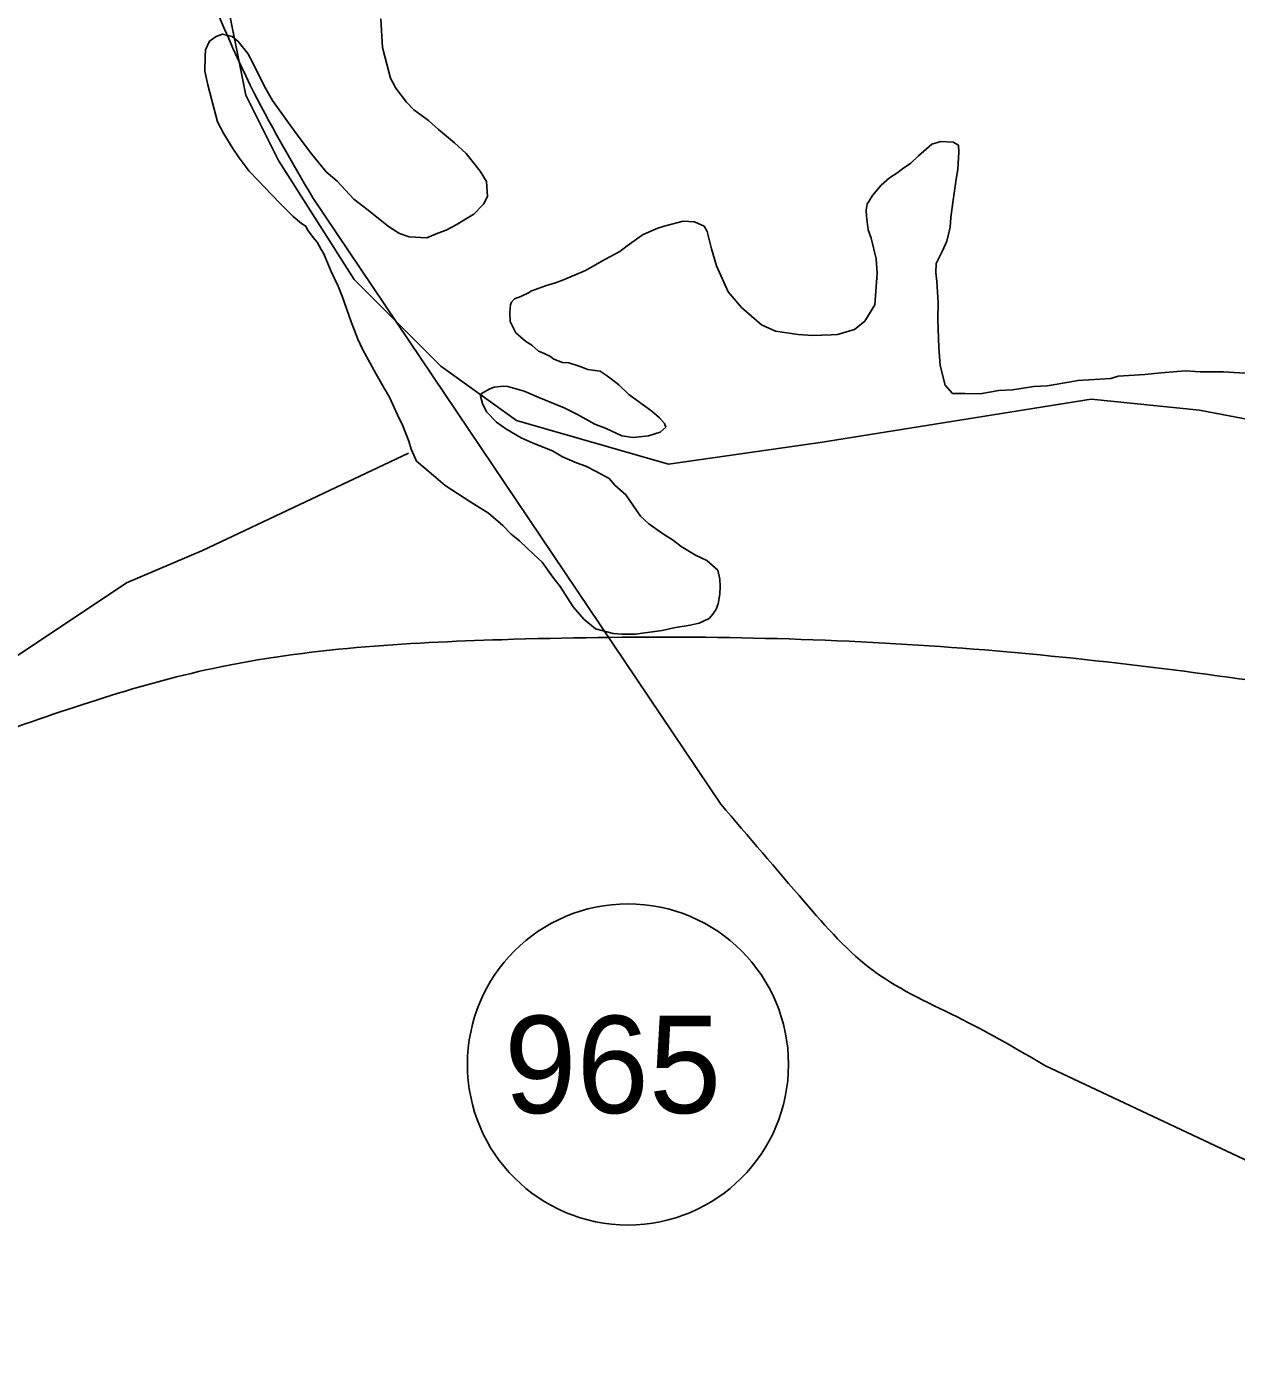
# Model space of a CAD drawing. Extents: x 3245246 to 3283090, y 806824 to 832173.
# Drawn here: x 3278046 to 3279290, y 818377 to 819737 of the extents above; entities that cross this region are included whole.
import ezdxf

# ---------------------------------------------------------------- set-up
doc = ezdxf.new("R2010")
doc.units = 0
for name, color, linetype in [('V-ROAD-CNTR', 7, 'Continuous'), ('V-ROAD-IDEN', 7, 'Continuous'), ('V-SITE-VEGE', 7, 'Continuous'), ('V-TOPO-SHOR', 7, 'Continuous')]:
    doc.layers.add(name, color=color, linetype=linetype)

msp = doc.modelspace()

# ---------------------------------------------------------------- linework, layer by layer
at = {"layer": 'V-ROAD-CNTR'}
for points in [[(3278340.7, 819560.9), (3278759.9, 818937.9)], [(3279093.2, 818669.2), (3279344.1, 818551.1), (3279489, 818461.6), (3279553.3, 818415.6), (3279590.8, 818382.5), (3279626.5, 818331.4), (3279686.7, 818227.8), (3279739.2, 818158.1), (3279776.3, 818098.2), (3279818.7, 818042.5)]]:
    msp.add_lwpolyline(points, dxfattribs=at)
for points in [[(3278111.2, 820481.9), (3278115.8, 820321), (3278122.7, 820189.1), (3278144.5, 820058.4), (3278179.1, 819924.7), (3278211.3, 819832.4), (3278276.5, 819676.6), (3278340.7, 819560.9)], [(3277999.9, 819004.3), (3278238.4, 819077.3), (3278535.1, 819106.8), (3278928.6, 819103.3), (3279292.9, 819066.6), (3279567.6, 819019.7), (3279924.5, 818937.7)], [(3278759.9, 818937.9), (3278845.9, 818837.5), (3278917.9, 818765.8), (3279008.6, 818716.3), (3279093.2, 818669.2)]]:
    msp.add_spline(points, degree=3, dxfattribs=at)
at = {"layer": 'V-ROAD-IDEN'}
msp.add_circle((3278664.6, 818670.3), 165, dxfattribs=at)
msp.add_circle((3278664.6, 818670.3), 165, dxfattribs=at)
at = {"layer": 'V-SITE-VEGE'}
for p, q in [((3278412.5, 819715.4), (3278410.7, 819744.8)), ((3278230.5, 819712.9), (3278234.7, 819721.8)), ((3278234.7, 819721.8), (3278241.4, 819726.8)), ((3278241.4, 819726.8), (3278248, 819729.1)), ((3278248, 819729.1), (3278257.9, 819726.6)), ((3278257.9, 819726.6), (3278263.9, 819721.6)), ((3278263.9, 819721.6), (3278274.1, 819709.1)), ((3278229.9, 819691), (3278230.1, 819706.5)), ((3278230.1, 819706.5), (3278230.5, 819712.9)), ((3278274.1, 819709.1), (3278280.6, 819696.8)), ((3278414.6, 819706.2), (3278412.5, 819715.4)), ((3278420.4, 819683.9), (3278414.6, 819706.2)), ((3278232.7, 819677.1), (3278229.9, 819691)), ((3278280.6, 819696.8), (3278291, 819675.1)), ((3278237.1, 819661.3), (3278232.7, 819677.1)), ((3278426.1, 819673.4), (3278420.4, 819683.9)), ((3278291, 819675.1), (3278299.2, 819660.8)), ((3278437, 819659), (3278426.1, 819673.4)), ((3278242.9, 819639), (3278237.1, 819661.3)), ((3278299.2, 819660.8), (3278315.9, 819637.8)), ((3278444.7, 819651.2), (3278437, 819659)), ((3278459.5, 819640.2), (3278444.7, 819651.2)), ((3278249.4, 819626.7), (3278242.9, 819639)), ((3278315.9, 819637.8), (3278327.7, 819621.5)), ((3278469.9, 819631.2), (3278459.5, 819640.2)), ((3278258.5, 819611.5), (3278249.4, 819626.7)), ((3278327.7, 819621.5), (3278339.4, 819606.1)), ((3278486.3, 819617.4), (3278469.9, 819631.2)), ((3278265.1, 819601.9), (3278258.5, 819611.5)), ((3278498.4, 819606.5), (3278486.3, 819617.4)), ((3278976.8, 819615.9), (3278963.3, 819604)), ((3278986.2, 819618.9), (3278976.8, 819615.9)), ((3278998.9, 819618.1), (3278986.2, 819618.9)), ((3279004.2, 819615), (3278998.9, 819618.1)), ((3279003.5, 819590.4), (3279004.6, 819607.7)), ((3279004.6, 819607.7), (3279004.2, 819615)), ((3278275.2, 819588.4), (3278265.1, 819601.9)), ((3278339.4, 819606.1), (3278354.6, 819587.7)), ((3278512.7, 819588.2), (3278498.4, 819606.5)), ((3278955.4, 819596.3), (3278946.8, 819590.5)), ((3278963.3, 819604), (3278955.4, 819596.3)), ((3278284.6, 819578.7), (3278275.2, 819588.4)), ((3278354.6, 819587.7), (3278365.9, 819577.8)), ((3278519.3, 819577.7), (3278512.7, 819588.2)), ((3278933.4, 819581.3), (3278924.7, 819573.7)), ((3278941.1, 819586.3), (3278933.4, 819581.3)), ((3278946.8, 819590.5), (3278941.1, 819586.3)), ((3279001.7, 819577.7), (3279003.5, 819590.4)), ((3278298.3, 819564.1), (3278284.6, 819578.7)), ((3278365.9, 819577.8), (3278382.9, 819559.4)), ((3278520.1, 819562.1), (3278519.3, 819577.7)), ((3278924.7, 819573.7), (3278915.8, 819563.3)), ((3278998.4, 819556), (3279001.7, 819577.7)), ((3278307.7, 819554.3), (3278298.3, 819564.1)), ((3278320.5, 819541.6), (3278307.7, 819554.3)), ((3278382.9, 819559.4), (3278397.7, 819548.3)), ((3278506.1, 819543.9), (3278516, 819554.2)), ((3278516, 819554.2), (3278520.1, 819562.1)), ((3278910.6, 819554.5), (3278909.3, 819548.2)), ((3278915.8, 819563.3), (3278910.6, 819554.5)), ((3278996.5, 819540.6), (3278998.4, 819556)), ((3278329.2, 819534.6), (3278320.5, 819541.6)), ((3278397.7, 819548.3), (3278418.5, 819531.4)), ((3278497.6, 819539), (3278506.1, 819543.9)), ((3278909.3, 819548.2), (3278909.8, 819541.8)), ((3278909.8, 819541.8), (3278911.6, 819527.9)), ((3278995.8, 819530.6), (3278996.5, 819540.6)), ((3278333.6, 819531.6), (3278329.2, 819534.6)), ((3278335.1, 819527.8), (3278333.6, 819531.6)), ((3278341, 819520.1), (3278335.1, 819527.8)), ((3278418.5, 819531.4), (3278429.9, 819524.3)), ((3278469.2, 819524.4), (3278477.6, 819527.5)), ((3278477.6, 819527.5), (3278488.1, 819533.2)), ((3278488.1, 819533.2), (3278497.6, 819539)), ((3278695.2, 819529.5), (3278680.2, 819523.2)), ((3278701.8, 819531.8), (3278695.2, 819529.5)), ((3278721.3, 819536.9), (3278701.8, 819531.8)), ((3278733.1, 819536.1), (3278721.3, 819536.9)), ((3278742.9, 819531.8), (3278733.1, 819536.1)), ((3278746.1, 819526.1), (3278742.9, 819531.8)), ((3278750.5, 819508.5), (3278746.1, 819526.1)), ((3278911.6, 819527.9), (3278914.7, 819519.5)), ((3278992.2, 819516.2), (3278995.8, 819530.6)), ((3278345.3, 819515.3), (3278341, 819520.1)), ((3278349.3, 819507.7), (3278345.3, 819515.3)), ((3278429.9, 819524.3), (3278439.7, 819520.9)), ((3278439.7, 819520.9), (3278457.9, 819519.7)), ((3278457.9, 819519.7), (3278469.2, 819524.4)), ((3278673.4, 819518.2), (3278663.9, 819511.5)), ((3278680.2, 819523.2), (3278673.4, 819518.2)), ((3278914.7, 819519.5), (3278919.7, 819498.2)), ((3278987.9, 819506.4), (3278992.2, 819516.2)), ((3278351.8, 819503.9), (3278349.3, 819507.7)), ((3278359.7, 819485.1), (3278351.8, 819503.9)), ((3278656.2, 819505.6), (3278641, 819497.5)), ((3278663.9, 819511.5), (3278656.2, 819505.6)), ((3278755.7, 819490.8), (3278750.5, 819508.5)), ((3278981.5, 819493.2), (3278987.9, 819506.4)), ((3278366.9, 819470), (3278359.7, 819485.1)), ((3278621.1, 819486), (3278598.5, 819476.5)), ((3278641, 819497.5), (3278621.1, 819486)), ((3278767.6, 819464.4), (3278755.7, 819490.8)), ((3278919.7, 819498.2), (3278920.6, 819483.5)), ((3278980.9, 819484.1), (3278981.5, 819493.2)), ((3278590.1, 819473.4), (3278579.8, 819470.5)), ((3278598.5, 819476.5), (3278590.1, 819473.4)), ((3278920.6, 819483.5), (3278918.4, 819450.8)), ((3278982.1, 819474.8), (3278980.9, 819484.1)), ((3278983.4, 819452.8), (3278982.1, 819474.8)), ((3278370.8, 819459.7), (3278366.9, 819470)), ((3278380, 819433.5), (3278370.8, 819459.7)), ((3278554.4, 819459.4), (3278547.9, 819457.1)), ((3278562.9, 819463.4), (3278554.4, 819459.4)), ((3278564.9, 819465.1), (3278562.9, 819463.4)), ((3278579.8, 819470.5), (3278564.9, 819465.1)), ((3278781.2, 819448), (3278767.6, 819464.4)), ((3278543.6, 819447.3), (3278543.3, 819442.7)), ((3278543.8, 819450.9), (3278543.6, 819447.3)), ((3278544.9, 819453.6), (3278543.8, 819450.9)), ((3278547.9, 819457.1), (3278544.9, 819453.6)), ((3278801.9, 819430.2), (3278781.2, 819448)), ((3278918.4, 819450.8), (3278908.1, 819434.1)), ((3278983.1, 819435.5), (3278983.4, 819452.8)), ((3278387.1, 819415.6), (3278380, 819433.5)), ((3278543.3, 819442.7), (3278543.6, 819433.6)), ((3278543.6, 819433.6), (3278546, 819428.9)), ((3278908.1, 819434.1), (3278897.5, 819425.6)), ((3278984, 819407.1), (3278983.1, 819435.5)), ((3278546, 819428.9), (3278549.2, 819422.2)), ((3278549.2, 819422.2), (3278559.6, 819413.3)), ((3278816.1, 819423.7), (3278801.9, 819430.2)), ((3278839.6, 819420.3), (3278816.1, 819423.7)), ((3278854.2, 819419.4), (3278839.6, 819420.3)), ((3278873.4, 819419.9), (3278854.2, 819419.4)), ((3278879.8, 819420.4), (3278873.4, 819419.9)), ((3278897.5, 819425.6), (3278879.8, 819420.4)), ((3278391.9, 819405.3), (3278387.1, 819415.6)), ((3278405.7, 819379.7), (3278391.9, 819405.3)), ((3278559.6, 819413.3), (3278565.7, 819409.3)), ((3278565.7, 819409.3), (3278572.6, 819403.3)), ((3278985.5, 819388.7), (3278984, 819407.1)), ((3278572.6, 819403.3), (3278575.3, 819402.2)), ((3278575.3, 819402.2), (3278584.2, 819398)), ((3278584.2, 819398), (3278588.5, 819395)), ((3278588.5, 819395), (3278597.4, 819391.6)), ((3278597.4, 819391.6), (3278603.8, 819391.2)), ((3278603.8, 819391.2), (3278614.5, 819387.8)), ((3278413.9, 819365.4), (3278405.7, 819379.7)), ((3278614.5, 819387.8), (3278623.5, 819384.4)), ((3278623.5, 819384.4), (3278636.1, 819382.7)), ((3278636.1, 819382.7), (3278642.3, 819378.6)), ((3278642.3, 819378.6), (3278649.2, 819373.6)), ((3278990.6, 819368.3), (3278985.5, 819388.7)), ((3279168.4, 819377.5), (3279161, 819375.3)), ((3279195.9, 819379.4), (3279168.4, 819377.5)), ((3279212.5, 819381), (3279195.9, 819379.4)), ((3279237.3, 819383), (3279212.5, 819381)), ((3279252.8, 819382), (3279237.3, 819383)), ((3279276.5, 819382.2), (3279252.8, 819382)), ((3279332.9, 819378.5), (3279276.5, 819382.2)), ((3278419.7, 819355.9), (3278413.9, 819365.4)), ((3278522.6, 819364.6), (3278514, 819359.7)), ((3278527.2, 819366.2), (3278522.6, 819364.6)), ((3278536.5, 819367.4), (3278527.2, 819366.2)), ((3278541, 819367.1), (3278536.5, 819367.4)), ((3278558, 819362.3), (3278541, 819367.1)), ((3278649.2, 819373.6), (3278655.3, 819368.6)), ((3278655.3, 819368.6), (3278665.6, 819358.8)), ((3278998.2, 819359.6), (3278990.6, 819368.3)), ((3279045.9, 819362.8), (3279026.5, 819359.5)), ((3279059.7, 819363.7), (3279045.9, 819362.8)), ((3279081.8, 819366.8), (3279059.7, 819363.7)), ((3279095.6, 819367.7), (3279081.8, 819366.8)), ((3279119.6, 819371.6), (3279095.6, 819367.7)), ((3279127, 819373), (3279119.6, 819371.6)), ((3279161, 819375.3), (3279127, 819373)), ((3278427.6, 819338), (3278419.7, 819355.9)), ((3278514, 819359.7), (3278512.9, 819357.1)), ((3278512.9, 819357.1), (3278515.2, 819349.6)), ((3278515.2, 819349.6), (3278519.2, 819341.1)), ((3278573.1, 819355.8), (3278558, 819362.3)), ((3278598.9, 819345), (3278573.1, 819355.8)), ((3278665.6, 819358.8), (3278689.1, 819341.7)), ((3279011, 819359.6), (3278998.2, 819359.6)), ((3279026.5, 819359.5), (3279011, 819359.6)), ((3278433.3, 819326.7), (3278427.6, 819338)), ((3278519.2, 819341.1), (3278529.4, 819330.4)), ((3278612.2, 819338.6), (3278598.9, 819345)), ((3278630.7, 819328.2), (3278612.2, 819338.6)), ((3278689.1, 819341.7), (3278696.9, 819334.8)), ((3278439.5, 819310.8), (3278433.3, 819326.7)), ((3278529.4, 819330.4), (3278539, 819323.3)), ((3278539, 819323.3), (3278554.8, 819314.1)), ((3278642.3, 819323.8), (3278630.7, 819328.2)), ((3278658.2, 819316.4), (3278642.3, 819323.8)), ((3278696.9, 819334.8), (3278702, 819329)), ((3278703.6, 819325.2), (3278697.8, 819320.1)), ((3278702, 819329), (3278703.6, 819325.2)), ((3278441.7, 819302.4), (3278439.5, 819310.8)), ((3278554.8, 819314.1), (3278567.3, 819308.7)), ((3278567.3, 819308.7), (3278586.9, 819301)), ((3278670, 819314.7), (3278658.2, 819316.4)), ((3278685.6, 819316.4), (3278670, 819314.7)), ((3278697.8, 819320.1), (3278685.6, 819316.4)), ((3278447.3, 819290.1), (3278441.7, 819302.4)), ((3278586.9, 819301), (3278597.4, 819294.8)), ((3278597.4, 819294.8), (3278611.6, 819288.4)), ((3278456, 819283.2), (3278447.3, 819290.1)), ((3278467.2, 819273.3), (3278456, 819283.2)), ((3278611.6, 819288.4), (3278621.4, 819285)), ((3278621.4, 819285), (3278632, 819279.7)), ((3278476.7, 819265.4), (3278467.2, 819273.3)), ((3278632, 819279.7), (3278645.3, 819272.4)), ((3278645.3, 819272.4), (3278651.2, 819265.7)), ((3278503, 819248.1), (3278476.7, 819265.4)), ((3278651.2, 819265.7), (3278662.4, 819255.8)), ((3278662.4, 819255.8), (3278677.4, 819233.8)), ((3278521.4, 819236.8), (3278503, 819248.1)), ((3278536.1, 819224), (3278521.4, 819236.8)), ((3278677.4, 819233.8), (3278686, 819225.9)), ((3278544.6, 819215.2), (3278536.1, 819224)), ((3278553.3, 819208.2), (3278544.6, 819215.2)), ((3278686, 819225.9), (3278700, 819215.8)), ((3278700, 819215.8), (3278711.4, 819208.7)), ((3278567.9, 819194.4), (3278553.3, 819208.2)), ((3278711.4, 819208.7), (3278719.2, 819202.7)), ((3278719.2, 819202.7), (3278734.1, 819193.5)), ((3278576.5, 819186.6), (3278567.9, 819194.4)), ((3278587.4, 819171.2), (3278576.5, 819186.6)), ((3278734.1, 819193.5), (3278745.7, 819188.1)), ((3278745.7, 819188.1), (3278756.9, 819178.3)), ((3278756.9, 819178.3), (3278759, 819169)), ((3278595, 819161.6), (3278587.4, 819171.2)), ((3278608.2, 819140.6), (3278595, 819161.6)), ((3278759.4, 819161.6), (3278758.9, 819153.5)), ((3278759, 819169), (3278759.4, 819161.6)), ((3278758.9, 819153.5), (3278757.3, 819143.5)), ((3278619.2, 819128), (3278608.2, 819140.6)), ((3278752, 819132.9), (3278748.1, 819128.6)), ((3278755.1, 819138.2), (3278752, 819132.9)), ((3278757.3, 819143.5), (3278755.1, 819138.2)), ((3278631.4, 819118.1), (3278619.2, 819128)), ((3278649.3, 819113.2), (3278631.4, 819118.1)), ((3278711.8, 819119.1), (3278699.8, 819116.3)), ((3278728.5, 819121.7), (3278711.8, 819119.1)), ((3278737.7, 819123.8), (3278728.5, 819121.7)), ((3278748.1, 819128.6), (3278737.7, 819123.8)), ((3278658.4, 819112.6), (3278649.3, 819113.2)), ((3278672.1, 819112.6), (3278658.4, 819112.6)), ((3278699.8, 819116.3), (3278672.1, 819112.6))]:
    msp.add_line(p, q, dxfattribs=at)
at = {"layer": 'V-TOPO-SHOR'}
for points in [[(3278138.5, 819944.6), (3278249.7, 819777.5), (3278272, 819666.2), (3278305.4, 819599.3), (3278383.3, 819476.8), (3278472.3, 819387.7), (3278550.2, 819331.9), (3278706.1, 819287.3), (3278862.1, 819309.5), (3279140.5, 819354), (3279251.9, 819342.8), (3279485.7, 819298.1), (3279675, 819242.4), (3279886.6, 819086.3), (3279942.2, 819064), (3279997.9, 819030.6), (3280053.6, 818986), (3280153.8, 818908), (3280198.3, 818874.6)], [(3277002, 818709), (3277224.7, 818775.7), (3277391.8, 818842.4), (3277614.6, 818875.7), (3277826.2, 818953.6), (3277982.1, 819053.8), (3278149.3, 819165.1), (3278227.2, 819198.4), (3278438.9, 819298.6)]]:
    msp.add_lwpolyline(points, dxfattribs=at)

# ---------------------------------------------------------------- texts
at = {"layer": 'V-ROAD-IDEN'}
msp.add_text('965', height=100, rotation=0, dxfattribs=at).set_placement((3278537.4, 818620.3))

doc.saveas('drawing.dxf')
